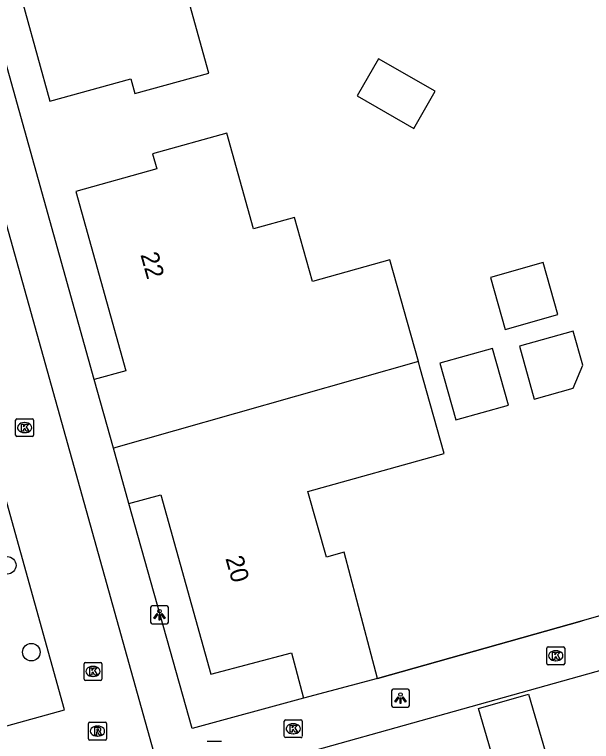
# Model space of a CAD drawing. Extents: x 159628 to 160723, y 388176 to 389416.
# Drawn here: x 159875.2 to 159907.42, y 388368.18 to 388408.76 of the extents above; entities that cross this region are included whole.
import ezdxf

# ---------------------------------------------------------------- set-up
doc = ezdxf.new("R2010")
doc.units = 0
for name, color, linetype in [('IMGEO_Boom', 7, 'Continuous'), ('IMGEO_Kolk', 7, 'Continuous'), ('IMGEO_Lichtpunt', 7, 'Continuous'), ('IMGEO_Muur', 7, 'Continuous'), ('IMGEO_Pand', 7, 'Continuous'), ('IMGEO_Pand_nummerreeks', 7, 'Continuous'), ('IMGEO_Poller', 7, 'Continuous'), ('IMGEO_Rijbaan_lokaal_open', 7, 'Continuous'), ('IMGEO_Rioolput', 7, 'Continuous'), ('IMGEO_Voetpad_open', 7, 'Continuous')]:
    doc.layers.add(name, color=color, linetype=linetype)

msp = doc.modelspace()

# ---------------------------------------------------------------- linework, layer by layer
at = {"layer": 'IMGEO_Boom'}
for centre in [(159874.792, 388378.012), (159876.137, 388373.166)]:
    msp.add_circle(centre, 0.489, dxfattribs=at)
at = {"layer": 'IMGEO_Kolk'}
for p, q in [((159875.261, 388385.273), (159875.261, 388386.125)), ((159875.336, 388386.199), (159876.188, 388386.199)), ((159875.749, 388385.979), (159875.774, 388385.979)), ((159876.262, 388386.125), (159876.262, 388385.273)), ((159876.188, 388385.199), (159875.336, 388385.199)), ((159875.772, 388385.419), (159875.747, 388385.419)), ((159904.922, 388372.539), (159904.922, 388373.391)), ((159904.997, 388373.465), (159905.849, 388373.465)), ((159905.923, 388373.391), (159905.923, 388372.539)), ((159905.41, 388373.245), (159905.435, 388373.245)), ((159879.08, 388371.665), (159879.08, 388372.517)), ((159879.155, 388372.591), (159880.007, 388372.591)), ((159880.081, 388372.517), (159880.081, 388371.665)), ((159905.433, 388372.685), (159905.408, 388372.685)), ((159879.568, 388372.371), (159879.593, 388372.371)), ((159905.849, 388372.465), (159904.997, 388372.465)), ((159879.591, 388371.811), (159879.566, 388371.811)), ((159880.007, 388371.591), (159879.155, 388371.591)), ((159890.264, 388368.468), (159890.264, 388369.32)), ((159890.339, 388369.394), (159891.191, 388369.394)), ((159891.265, 388369.32), (159891.265, 388368.468)), ((159890.752, 388369.174), (159890.777, 388369.174)), ((159890.775, 388368.614), (159890.75, 388368.614)), ((159891.191, 388368.394), (159890.339, 388368.394))]:
    msp.add_line(p, q, dxfattribs=at)
for points in [[(159875.261, 388385.273), (159875.261, 388386.125)], [(159875.336, 388386.199), (159876.188, 388386.199)], [(159875.582, 388385.899), (159875.705, 388385.899), (159875.705, 388385.748), (159875.835, 388385.899), (159875.999, 388385.899), (159875.853, 388385.748), (159876.006, 388385.499), (159875.854, 388385.499), (159875.769, 388385.663), (159875.705, 388385.596), (159875.705, 388385.499), (159875.582, 388385.499), (159875.582, 388385.899)], [(159876.262, 388386.125), (159876.262, 388385.273)], [(159876.188, 388385.199), (159875.336, 388385.199)], [(159904.922, 388372.539), (159904.922, 388373.391)], [(159904.997, 388373.465), (159905.849, 388373.465)], [(159905.923, 388373.391), (159905.923, 388372.539)], [(159905.243, 388373.165), (159905.366, 388373.165), (159905.366, 388373.014), (159905.496, 388373.165), (159905.66, 388373.165), (159905.514, 388373.014), (159905.667, 388372.765), (159905.515, 388372.765), (159905.43, 388372.929), (159905.366, 388372.862), (159905.366, 388372.765), (159905.243, 388372.765), (159905.243, 388373.165)], [(159879.08, 388371.665), (159879.08, 388372.517)], [(159879.155, 388372.591), (159880.007, 388372.591)], [(159880.081, 388372.517), (159880.081, 388371.665)], [(159879.401, 388372.291), (159879.524, 388372.291), (159879.524, 388372.14), (159879.654, 388372.291), (159879.818, 388372.291), (159879.672, 388372.14), (159879.825, 388371.891), (159879.673, 388371.891), (159879.588, 388372.055), (159879.524, 388371.988), (159879.524, 388371.891), (159879.401, 388371.891), (159879.401, 388372.291)], [(159905.849, 388372.465), (159904.997, 388372.465)], [(159880.007, 388371.591), (159879.155, 388371.591)], [(159890.264, 388368.468), (159890.264, 388369.32)], [(159890.339, 388369.394), (159891.191, 388369.394)], [(159891.265, 388369.32), (159891.265, 388368.468)], [(159890.585, 388369.094), (159890.708, 388369.094), (159890.708, 388368.943), (159890.838, 388369.094), (159891.002, 388369.094), (159890.856, 388368.943), (159891.009, 388368.694), (159890.857, 388368.694), (159890.772, 388368.858), (159890.708, 388368.791), (159890.708, 388368.694), (159890.585, 388368.694), (159890.585, 388369.094)], [(159891.191, 388368.394), (159890.339, 388368.394)]]:
    msp.add_lwpolyline(points, dxfattribs=at)
for centre, start, end in [((159875.338, 388386.123), 91.552, 178.448), ((159875.338, 388386.123), 91.552, 178.448), ((159876.186, 388386.123), 1.552, 88.448), ((159876.186, 388386.123), 1.552, 88.448), ((159875.338, 388385.275), 181.552, 268.448), ((159875.338, 388385.275), 181.552, 268.448), ((159876.186, 388385.275), 271.552, 358.448), ((159876.186, 388385.275), 271.552, 358.448), ((159904.999, 388373.389), 91.552, 178.448), ((159904.999, 388373.389), 91.552, 178.448), ((159905.847, 388373.389), 1.552, 88.448), ((159905.847, 388373.389), 1.552, 88.448), ((159879.157, 388372.515), 91.552, 178.448), ((159879.157, 388372.515), 91.552, 178.448), ((159880.005, 388372.515), 1.552, 88.448), ((159880.005, 388372.515), 1.552, 88.448), ((159904.999, 388372.541), 181.552, 268.448), ((159904.999, 388372.541), 181.552, 268.448), ((159905.847, 388372.541), 271.552, 358.448), ((159905.847, 388372.541), 271.552, 358.448), ((159879.157, 388371.667), 181.552, 268.448), ((159879.157, 388371.667), 181.552, 268.448), ((159880.005, 388371.667), 271.552, 358.448), ((159880.005, 388371.667), 271.552, 358.448), ((159890.341, 388369.318), 91.552, 178.448), ((159890.341, 388369.318), 91.552, 178.448), ((159891.189, 388369.318), 1.552, 88.448), ((159891.189, 388369.318), 1.552, 88.448), ((159890.341, 388368.47), 181.552, 268.448), ((159890.341, 388368.47), 181.552, 268.448), ((159891.189, 388368.47), 271.552, 358.448), ((159891.189, 388368.47), 271.552, 358.448)]:
    msp.add_arc(centre, 0.0765, start, end, dxfattribs=at)
for centre, major_axis, ratio, start_param, end_param in [((159875.748, 388385.699), (-0.387, 0.002), 0.722429, 4.712389, 7.853982), ((159875.773, 388385.699), (-0.39, 0.002), 0.717154, 1.570796, 4.712389), ((159905.409, 388372.965), (-0.387, 0.002), 0.722429, 4.712389, 7.853982), ((159905.434, 388372.965), (-0.39, 0.002), 0.717154, 1.570796, 4.712389), ((159879.567, 388372.091), (-0.387, 0.002), 0.722429, 4.712389, 7.853982), ((159879.592, 388372.091), (-0.39, 0.002), 0.717154, 1.570796, 4.712389), ((159890.751, 388368.894), (-0.387, 0.002), 0.722429, 4.712389, 7.853982), ((159890.776, 388368.894), (-0.39, 0.002), 0.717154, 1.570796, 4.712389)]:
    msp.add_ellipse(centre, major_axis=major_axis, ratio=ratio, start_param=start_param, end_param=end_param, dxfattribs=at)
at = {"layer": 'IMGEO_Lichtpunt'}
for p, q in [((159882.797, 388375.655), (159882.797, 388374.848)), ((159882.797, 388375.655), (159882.797, 388374.848)), ((159883.699, 388375.75), (159882.891, 388375.75)), ((159883.699, 388375.75), (159882.891, 388375.75)), ((159883.793, 388374.848), (159883.793, 388375.655)), ((159883.793, 388374.848), (159883.793, 388375.655)), ((159882.891, 388374.754), (159883.699, 388374.754)), ((159882.891, 388374.754), (159883.699, 388374.754)), ((159896.254, 388371.004), (159896.254, 388370.197)), ((159896.254, 388371.004), (159896.254, 388370.197)), ((159897.156, 388371.099), (159896.348, 388371.099)), ((159897.156, 388371.099), (159896.348, 388371.099)), ((159897.25, 388370.197), (159897.25, 388371.004)), ((159897.25, 388370.197), (159897.25, 388371.004)), ((159896.348, 388370.103), (159897.156, 388370.103)), ((159896.348, 388370.103), (159897.156, 388370.103))]:
    msp.add_line(p, q, dxfattribs=at)
for points in [[(159883.171, 388375.319), (159883.21, 388375.291), (159883.022, 388375.029), (159882.984, 388375.056), (159883.171, 388375.319)], [(159883.273, 388375.271), (159883.32, 388375.271), (159883.32, 388374.949), (159883.273, 388374.949), (159883.273, 388375.271)], [(159883.383, 388375.291), (159883.421, 388375.318), (159883.608, 388375.056), (159883.569, 388375.028), (159883.383, 388375.291)], [(159896.628, 388370.668), (159896.667, 388370.64), (159896.479, 388370.378), (159896.441, 388370.405), (159896.628, 388370.668)], [(159896.73, 388370.62), (159896.777, 388370.62), (159896.777, 388370.298), (159896.73, 388370.298), (159896.73, 388370.62)], [(159896.84, 388370.64), (159896.878, 388370.667), (159897.065, 388370.405), (159897.026, 388370.377), (159896.84, 388370.64)]]:
    msp.add_lwpolyline(points, dxfattribs=at)
for centre in [(159883.296, 388375.453), (159896.753, 388370.802)]:
    msp.add_circle(centre, 0.0994, dxfattribs=at)
for centre, start, end in [((159882.891, 388375.655), 90, 180), ((159882.891, 388375.655), 90, 180), ((159883.699, 388375.655), 0, 90), ((159883.699, 388375.655), 0, 90), ((159882.891, 388374.848), 180, 270), ((159882.891, 388374.848), 180, 270), ((159883.699, 388374.848), 270, 0), ((159883.699, 388374.848), 270, 360), ((159896.348, 388371.004), 90, 180), ((159896.348, 388371.004), 90, 180), ((159897.156, 388371.004), 0, 90), ((159897.156, 388371.004), 0, 90), ((159896.348, 388370.197), 180, 270), ((159896.348, 388370.197), 180, 270), ((159897.156, 388370.197), 270, 0), ((159897.156, 388370.197), 270, 360)]:
    msp.add_arc(centre, 0.0946, start, end, dxfattribs=at)
at = {"layer": 'IMGEO_Muur'}
msp.add_lwpolyline([(159895.473, 388371.693), (159906.895, 388374.924)], dxfattribs=at)
at = {"layer": 'IMGEO_Pand'}
for points in [[(159872.648, 388413.43), (159874.414, 388413.918), (159877.172, 388403.93), (159881.695, 388405.179), (159881.923, 388404.352), (159886.051, 388405.492), (159884.622, 388410.664), (159883.414, 388410.33), (159882.346, 388414.14), (159886.637, 388415.343), (159887.459, 388415.574), (159889.712, 388416.205), (159888.346, 388421.079)], [(159894.334, 388404.222), (159897.501, 388402.405), (159898.687, 388404.474), (159895.52, 388406.291), (159894.334, 388404.222)], [(159897.753, 388389.394), (159896.162, 388395.068), (159891.844, 388393.857), (159890.84, 388397.436), (159888.551, 388396.796), (159887.052, 388402.139), (159882.911, 388400.978), (159883.143, 388400.149), (159878.617, 388398.88), (159881.421, 388388.875), (159879.649, 388388.378)], [(159905.534, 388392.012), (159904.722, 388394.909), (159901.777, 388394.084), (159902.59, 388391.186), (159905.534, 388392.012)], [(159903.391, 388390.246), (159904.22, 388387.288), (159906.391, 388387.897), (159906.934, 388389.194), (159906.402, 388391.09), (159903.391, 388390.246)], [(159898.955, 388389.297), (159899.84, 388386.14), (159902.776, 388386.963), (159901.891, 388390.12), (159898.955, 388389.297)], [(159897.753, 388389.394), (159880.723, 388384.547)], [(159895.473, 388371.693), (159895.026, 388373.388), (159893.612, 388378.74), (159892.611, 388378.475), (159891.585, 388382.133), (159899.191, 388384.265), (159897.841, 388389.08), (159897.753, 388389.394)], [(159880.723, 388384.547), (159879.649, 388388.378)], [(159881.588, 388381.462), (159880.723, 388384.547)], [(159881.588, 388381.462), (159883.367, 388381.942), (159886.156, 388371.934), (159890.669, 388373.125), (159890.887, 388372.296), (159891.335, 388370.601)], [(159895.473, 388371.693), (159891.335, 388370.601)], [(159902.164, 388366.389), (159901.113, 388370.021), (159903.906, 388370.83), (159904.957, 388367.198), (159902.164, 388366.389)]]:
    msp.add_lwpolyline(points, dxfattribs=at)
at = {"layer": 'IMGEO_Poller'}
msp.add_line((159886.755, 388368.182), (159885.947, 388368.182), dxfattribs=at)
msp.add_line((159886.755, 388368.182), (159885.947, 388368.182), dxfattribs=at)
at = {"layer": 'IMGEO_Rijbaan_lokaal_open'}
for points in [[(159871.974, 388406.867), (159883.064, 388367.211), (159868.371, 388363.142), (159877.583, 388329.947)], [(159881.089, 388295.408), (159882.996, 388295.92), (159864.8, 388360.991), (159863.419, 388365.912), (159877.981, 388369.955), (159868.033, 388405.666)]]:
    msp.add_lwpolyline(points, dxfattribs=at)
at = {"layer": 'IMGEO_Rioolput'}
for p, q in [((159879.329, 388368.332), (159879.329, 388369.184)), ((159879.404, 388369.258), (159880.256, 388369.258)), ((159879.817, 388369.038), (159879.842, 388369.038)), ((159880.33, 388369.184), (159880.33, 388368.332)), ((159879.84, 388368.478), (159879.815, 388368.478)), ((159880.256, 388368.258), (159879.404, 388368.258))]:
    msp.add_line(p, q, dxfattribs=at)
for points in [[(159879.329, 388368.332), (159879.329, 388369.184)], [(159879.404, 388369.258), (159880.256, 388369.258)], [(159879.918, 388368.956), (159879.666, 388368.958), (159879.666, 388368.558)], [(159879.844, 388368.877), (159879.79, 388368.877), (159879.79, 388368.796)], [(159880.33, 388369.184), (159880.33, 388368.332)], [(159879.666, 388368.558), (159879.79, 388368.558), (159879.79, 388368.72), (159879.801, 388368.72)], [(159879.79, 388368.796), (159879.842, 388368.796)], [(159879.848, 388368.691), (159879.919, 388368.558), (159880.059, 388368.558), (159879.994, 388368.684)], [(159880.256, 388368.258), (159879.404, 388368.258)]]:
    msp.add_lwpolyline(points, dxfattribs=at)
for centre, radius, start, end in [((159879.406, 388369.182), 0.0765, 91.552, 178.448), ((159879.406, 388369.182), 0.0765, 91.552, 178.448), ((159879.85, 388368.781), 0.0964, 77.0061, 93.1865), ((159879.864, 388368.838), 0.0378, 276.6634, 79.6772), ((159879.917, 388368.846), 0.109, 350.3612, 89.416), ((159880.254, 388369.182), 0.0765, 1.552, 88.448), ((159880.254, 388369.182), 0.0765, 1.552, 88.448), ((159879.8, 388368.667), 0.0533, 26.0293, 88.6989), ((159879.826, 388368.985), 0.19, 274.7715, 282.9687), ((159879.915, 388368.846), 0.112, 277.5842, 350.9817), ((159879.899, 388368.631), 0.108, 29.5134, 73.7905), ((159879.406, 388368.334), 0.0765, 181.552, 268.448), ((159879.406, 388368.334), 0.0765, 181.552, 268.448), ((159880.254, 388368.334), 0.0765, 271.552, 358.448), ((159880.254, 388368.334), 0.0765, 271.552, 358.448)]:
    msp.add_arc(centre, radius, start, end, dxfattribs=at)
for centre, major_axis, ratio, start_param, end_param in [((159879.816, 388368.758), (-0.387, 0.002), 0.722429, 4.712389, 7.853982), ((159879.841, 388368.758), (-0.39, 0.002), 0.717154, 1.570796, 4.712389)]:
    msp.add_ellipse(centre, major_axis=major_axis, ratio=ratio, start_param=start_param, end_param=end_param, dxfattribs=at)
at = {"layer": 'IMGEO_Voetpad_open'}
for points in [[(159879.649, 388388.378), (159872.648, 388413.43)], [(159891.335, 388370.601), (159885.125, 388368.905), (159881.588, 388381.462)], [(159927.612, 388380.783), (159906.895, 388374.924), (159895.473, 388371.693)], [(159916.97, 388374.672), (159872.396, 388362.2)]]:
    msp.add_lwpolyline(points, dxfattribs=at)

# ---------------------------------------------------------------- texts
at = {"layer": 'IMGEO_Pand_nummerreeks'}
for s, rotation, p in [('22', 285.6561, (159882.222, 388395.356)), ('20', 285.5719, (159886.968, 388378.407))]:
    msp.add_text(s, height=1, rotation=rotation, dxfattribs=at).set_placement(p)

doc.saveas('drawing.dxf')
